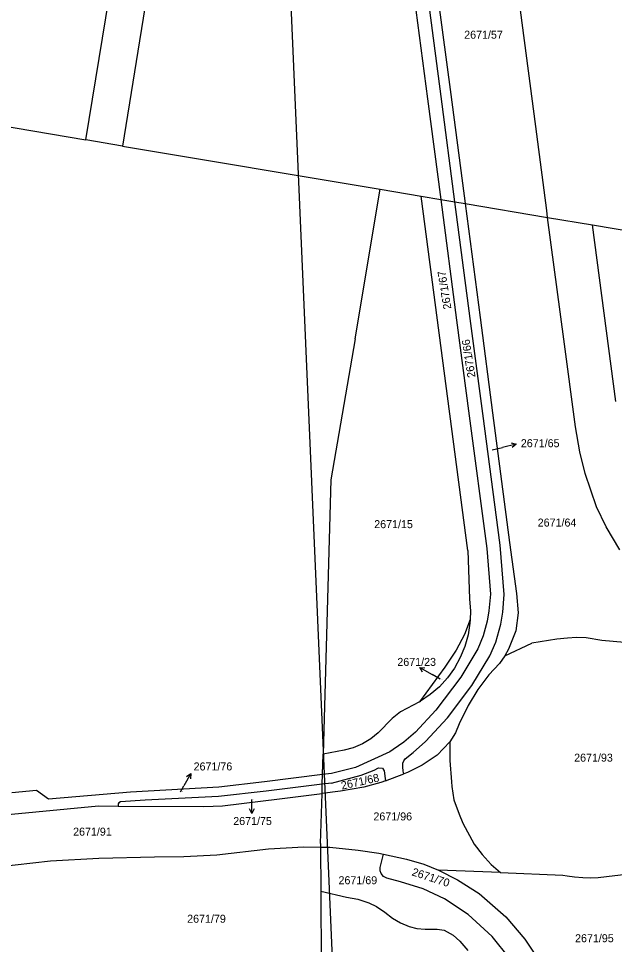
# Model space of a CAD drawing. Extents: x -755819 to -753140, y -1169796 to -1166000.
# Drawn here: x -754380.1 to -754253.5, y -1168510.8 to -1168314.1 of the extents above; entities that cross this region are included whole.
import ezdxf

# ---------------------------------------------------------------- set-up
doc = ezdxf.new("R2010")
doc.units = 0
for name, color, linetype in [('Vrstva 1', 7, 'Continuous'), ('Vrstva 12', 7, 'Continuous'), ('Vrstva 16', 7, 'Continuous'), ('Vrstva 18', 7, 'Continuous'), ('Vrstva 4', 7, 'Continuous'), ('Vrstva 6', 7, 'Continuous')]:
    doc.layers.add(name, color=color, linetype=linetype)

msp = doc.modelspace()

# ---------------------------------------------------------------- linework, layer by layer
at = {"layer": 'Vrstva 1'}
for p, q in [((-754346.66, -1168270.74), (-754358.03, -1168341.19)), ((-754270.59, -1168334.28), (-754275.1, -1168300.08)), ((-754291.33, -1168307.2), (-754288.3, -1168330.2)), ((-754296.24, -1168308.21), (-754293.2, -1168331.13)), ((-754290.33, -1168330.59), (-754293.35, -1168307.51)), ((-754512.34, -1168315.22), (-754365.84, -1168339.8)), ((-754287.39, -1168353.01), (-754290.33, -1168330.59)), ((-754288.3, -1168330.2), (-754285.25, -1168353.37)), ((-754293.2, -1168331.13), (-754290.41, -1168352.5)), ((-754267.89, -1168354.84), (-754270.59, -1168334.28)), ((-754358.03, -1168341.19), (-754365.84, -1168339.8)), ((-754358.03, -1168341.19), (-754303.31, -1168350.34)), ((-754303.31, -1168350.34), (-754294.55, -1168351.81)), ((-754284.64, -1168427.06), (-754294.55, -1168351.81)), ((-754294.55, -1168351.81), (-754290.41, -1168352.5)), ((-754290.41, -1168352.5), (-754287.04, -1168378.14)), ((-754290.41, -1168352.5), (-754287.39, -1168353.01)), ((-754284.13, -1168377.8), (-754287.39, -1168353.01)), ((-754287.39, -1168353.01), (-754285.25, -1168353.37)), ((-754285.25, -1168353.37), (-754282.06, -1168377.61)), ((-754285.25, -1168353.37), (-754267.7, -1168356.3)), ((-754267.7, -1168356.3), (-754267.89, -1168354.84)), ((-754267.7, -1168356.3), (-754258.19, -1168357.89)), ((-754264.27, -1168382.15), (-754267.7, -1168356.3)), ((-754253.24, -1168395.46), (-754258.19, -1168357.89)), ((-754258.19, -1168357.89), (-754216.3, -1168364.9)), ((-754287.04, -1168378.14), (-754284.34, -1168398.47)), ((-754281.48, -1168397.97), (-754284.13, -1168377.8)), ((-754282.06, -1168377.61), (-754279.41, -1168397.8)), ((-754261.78, -1168400.78), (-754264.27, -1168382.15)), ((-754279.41, -1168397.8), (-754275.77, -1168425.39)), ((-754284.34, -1168398.47), (-754280.63, -1168426.66)), ((-754277.76, -1168425.93), (-754281.48, -1168397.97)), ((-754260.83, -1168406.14), (-754261.78, -1168400.78)), ((-754259.73, -1168410.71), (-754260.83, -1168406.14)), ((-754257.29, -1168417.83), (-754259.73, -1168410.71)), ((-754255.27, -1168422.08), (-754257.29, -1168417.83)), ((-754252.39, -1168426.91), (-754255.27, -1168422.08)), ((-754275.77, -1168425.39), (-754274.32, -1168436.21)), ((-754284.64, -1168427.06), (-754284.29, -1168437.34)), ((-754280.63, -1168426.66), (-754279.86, -1168436.4)), ((-754276.93, -1168436.44), (-754277.76, -1168425.93)), ((-754279.86, -1168436.4), (-754280.19, -1168439.93)), ((-754277.25, -1168440.18), (-754276.93, -1168436.44)), ((-754274.32, -1168436.21), (-754273.97, -1168440.36)), ((-754284.29, -1168437.34), (-754284.1, -1168439.97)), ((-754284.1, -1168439.97), (-754284.17, -1168441.77)), ((-754280.19, -1168439.93), (-754280.53, -1168442.12)), ((-754277.66, -1168442.76), (-754277.25, -1168440.18)), ((-754273.97, -1168440.36), (-754274.49, -1168444.15)), ((-754284.17, -1168441.77), (-754285.4, -1168444.93)), ((-754284.2, -1168442.51), (-754284.61, -1168445.03)), ((-754284.17, -1168441.77), (-754284.2, -1168442.51)), ((-754280.53, -1168442.12), (-754281.39, -1168445.22)), ((-754278.74, -1168446.53), (-754277.66, -1168442.76)), ((-754285.4, -1168444.93), (-754287.14, -1168448.28)), ((-754284.61, -1168445.03), (-754285.3, -1168447.48)), ((-754274.49, -1168444.15), (-754275.98, -1168448.08)), ((-754281.39, -1168445.22), (-754282.56, -1168447.98)), ((-754279.99, -1168449.44), (-754278.74, -1168446.53)), ((-754276.78, -1168449.49), (-754271.05, -1168446.76)), ((-754265.77, -1168445.96), (-754271.05, -1168446.76)), ((-754263.5, -1168445.68), (-754265.77, -1168445.96)), ((-754261.58, -1168445.55), (-754263.5, -1168445.68)), ((-754259.53, -1168445.66), (-754261.58, -1168445.55)), ((-754256.16, -1168446.18), (-754259.53, -1168445.66)), ((-754242.37, -1168447.49), (-754256.16, -1168446.18)), ((-754287.14, -1168448.28), (-754289.54, -1168451.91)), ((-754285.3, -1168447.48), (-754286.27, -1168449.83)), ((-754282.56, -1168447.98), (-754286.15, -1168454)), ((-754275.98, -1168448.08), (-754276.78, -1168449.49)), ((-754286.27, -1168449.83), (-754287.5, -1168452.06)), ((-754283.82, -1168455.78), (-754279.99, -1168449.44)), ((-754276.78, -1168449.49), (-754277.96, -1168451.11)), ((-754289.54, -1168451.91), (-754294.91, -1168459.23)), ((-754287.5, -1168452.06), (-754288.99, -1168454.13)), ((-754277.96, -1168451.11), (-754280.17, -1168453.53)), ((-754286.15, -1168454), (-754291.44, -1168461.04)), ((-754288.99, -1168454.13), (-754290.7, -1168456.02)), ((-754280.17, -1168453.53), (-754282.56, -1168456.65)), ((-754290.7, -1168456.02), (-754292.64, -1168457.7)), ((-754288.95, -1168462.63), (-754283.82, -1168455.78)), ((-754282.56, -1168456.65), (-754284.59, -1168459.99)), ((-754292.64, -1168457.7), (-754294.72, -1168459.13)), ((-754294.91, -1168459.23), (-754298.94, -1168461.4)), ((-754294.91, -1168459.23), (-754294.72, -1168459.13)), ((-754284.59, -1168459.99), (-754286.49, -1168463.93)), ((-754300.72, -1168462.76), (-754303.69, -1168465.84)), ((-754298.94, -1168461.4), (-754300.72, -1168462.76)), ((-754291.44, -1168461.04), (-754295.81, -1168465.69)), ((-754293.62, -1168467.68), (-754288.95, -1168462.63)), ((-754286.49, -1168463.93), (-754287.3, -1168465.81)), ((-754303.69, -1168465.84), (-754305.29, -1168467.11)), ((-754295.81, -1168465.69), (-754298.23, -1168467.79)), ((-754287.3, -1168465.81), (-754288.49, -1168467.73)), ((-754307.05, -1168468.16), (-754309.05, -1168468.99)), ((-754305.29, -1168467.11), (-754307.05, -1168468.16)), ((-754298.23, -1168467.79), (-754300.49, -1168469.38)), ((-754296.29, -1168470.02), (-754293.62, -1168467.68)), ((-754288.49, -1168467.73), (-754291.15, -1168470.54)), ((-754288.49, -1168467.73), (-754288.48, -1168471.72)), ((-754315.52, -1168474.69), (-754315.4, -1168470.36)), ((-754310.91, -1168469.48), (-754315.4, -1168470.36)), ((-754309.05, -1168468.99), (-754310.91, -1168469.48)), ((-754301.25, -1168469.85), (-754308.51, -1168473.17)), ((-754300.49, -1168469.38), (-754301.25, -1168469.85)), ((-754298, -1168471.34), (-754296.29, -1168470.02)), ((-754291.15, -1168470.54), (-754294.35, -1168472.68)), ((-754298.47, -1168473.04), (-754298.44, -1168472.29)), ((-754298.44, -1168472.29), (-754298.27, -1168471.76)), ((-754298.27, -1168471.76), (-754298, -1168471.34)), ((-754288.48, -1168471.72), (-754288.16, -1168476.24)), ((-754313.6, -1168474.45), (-754315.52, -1168474.69)), ((-754308.51, -1168473.17), (-754313.6, -1168474.45)), ((-754307.33, -1168474.82), (-754304.53, -1168473.75)), ((-754304.53, -1168473.75), (-754303.62, -1168473.29)), ((-754303.62, -1168473.29), (-754302.81, -1168473.34)), ((-754302.81, -1168473.34), (-754302.43, -1168473.92)), ((-754302.43, -1168473.92), (-754302.25, -1168475.52)), ((-754302.13, -1168476.02), (-754298.28, -1168474.54)), ((-754298.37, -1168473.95), (-754298.47, -1168473.04)), ((-754298.28, -1168474.54), (-754298.37, -1168473.95)), ((-754297.49, -1168474.24), (-754298.28, -1168474.54)), ((-754294.35, -1168472.68), (-754297.49, -1168474.24)), ((-754327.9, -1168476.25), (-754337.58, -1168477.38)), ((-754315.52, -1168474.69), (-754327.9, -1168476.25)), ((-754315.58, -1168476.74), (-754315.52, -1168474.69)), ((-754313.66, -1168476.5), (-754315.58, -1168476.74)), ((-754313.66, -1168476.5), (-754307.33, -1168474.82)), ((-754303.15, -1168476.41), (-754306.75, -1168477.39)), ((-754302.13, -1168476.02), (-754303.15, -1168476.41)), ((-754302.25, -1168475.52), (-754302.13, -1168476.02)), ((-754288.16, -1168476.24), (-754288.04, -1168477.2)), ((-754376.3, -1168478.07), (-754381.55, -1168478.61)), ((-754373.78, -1168479.94), (-754376.3, -1168478.07)), ((-754356.32, -1168478.41), (-754373.78, -1168479.94)), ((-754337.58, -1168477.38), (-754356.32, -1168478.41)), ((-754327.51, -1168478.2), (-754337.63, -1168479.39)), ((-754315.58, -1168476.74), (-754327.51, -1168478.2)), ((-754315.63, -1168478.69), (-754315.58, -1168476.74)), ((-754311.73, -1168478.19), (-754315.63, -1168478.69)), ((-754306.75, -1168477.39), (-754311.73, -1168478.19)), ((-754288.04, -1168477.2), (-754287.62, -1168480.03)), ((-754358.47, -1168480.49), (-754358.81, -1168480.68)), ((-754353.22, -1168480.16), (-754358.47, -1168480.49)), ((-754337.63, -1168479.39), (-754353.22, -1168480.16)), ((-754336.81, -1168481.35), (-754324.68, -1168479.86)), ((-754324.68, -1168479.86), (-754315.63, -1168478.69)), ((-754315.93, -1168489.34), (-754315.63, -1168478.69)), ((-754287.62, -1168480.03), (-754286.52, -1168483.13)), ((-754383.08, -1168483.24), (-754363.13, -1168481.34)), ((-754363.13, -1168481.34), (-754358.98, -1168481.38)), ((-754358.94, -1168480.91), (-754358.98, -1168481.38)), ((-754358.98, -1168481.38), (-754340.79, -1168481.51)), ((-754358.81, -1168480.68), (-754358.94, -1168480.91)), ((-754340.79, -1168481.51), (-754336.81, -1168481.35)), ((-754286.52, -1168483.13), (-754285.69, -1168485.05)), ((-754285.69, -1168485.05), (-754283.28, -1168489.5)), ((-754327.03, -1168490.5), (-754319.48, -1168490.04)), ((-754319.48, -1168490.04), (-754315.93, -1168490.1)), ((-754315.93, -1168489.34), (-754315.93, -1168490.1)), ((-754315.93, -1168490.1), (-754315.89, -1168499.48)), ((-754315.93, -1168490.1), (-754313.97, -1168490.14)), ((-754313.97, -1168490.14), (-754307.99, -1168490.74)), ((-754283.28, -1168489.5), (-754281.58, -1168491.68)), ((-754363.1, -1168492.46), (-754351.24, -1168492.19)), ((-754351.24, -1168492.19), (-754345.01, -1168492.12)), ((-754345.01, -1168492.12), (-754337.97, -1168491.73)), ((-754337.97, -1168491.73), (-754327.03, -1168490.5)), ((-754307.99, -1168490.74), (-754303.56, -1168491.39)), ((-754303.56, -1168491.39), (-754302.61, -1168491.6)), ((-754303.28, -1168494.45), (-754302.74, -1168492.17)), ((-754302.74, -1168492.17), (-754302.61, -1168491.6)), ((-754302.61, -1168491.6), (-754297.71, -1168492.67)), ((-754281.58, -1168491.68), (-754279.68, -1168493.8)), ((-754386.3, -1168494.5), (-754373.33, -1168493.04)), ((-754373.33, -1168493.04), (-754363.1, -1168492.46)), ((-754297.71, -1168492.67), (-754294.03, -1168493.76)), ((-754294.03, -1168493.76), (-754290.86, -1168495.01)), ((-754279.68, -1168493.8), (-754277.69, -1168495.49)), ((-754303.27, -1168495.13), (-754303.28, -1168494.45)), ((-754303.06, -1168495.74), (-754303.27, -1168495.13)), ((-754302.56, -1168496.35), (-754303.06, -1168495.74)), ((-754290.86, -1168495.01), (-754286.82, -1168497.03)), ((-754277.69, -1168495.49), (-754290.86, -1168495.01)), ((-754277.69, -1168495.49), (-754264.5, -1168496.09)), ((-754264.5, -1168496.09), (-754263.54, -1168496.23)), ((-754263.54, -1168496.23), (-754261.98, -1168496.45)), ((-754256.98, -1168496.54), (-754250.41, -1168495.82)), ((-754301.85, -1168496.73), (-754302.56, -1168496.35)), ((-754298.93, -1168497.49), (-754301.85, -1168496.73)), ((-754294.12, -1168499.01), (-754298.93, -1168497.49)), ((-754286.82, -1168497.03), (-754282.24, -1168500)), ((-754261.98, -1168496.45), (-754260.19, -1168496.6)), ((-754260.19, -1168496.6), (-754258.67, -1168496.62)), ((-754258.67, -1168496.62), (-754256.98, -1168496.54)), ((-754315.89, -1168499.48), (-754310.41, -1168500.78)), ((-754289.62, -1168501.1), (-754294.12, -1168499.01)), ((-754282.24, -1168500), (-754276.58, -1168504.91)), ((-754310.41, -1168500.78), (-754308.02, -1168501.18)), ((-754308.02, -1168501.18), (-754305.71, -1168501.94)), ((-754305.71, -1168501.94), (-754304.08, -1168502.75)), ((-754284.59, -1168504.41), (-754289.62, -1168501.1)), ((-754304.08, -1168502.75), (-754302.31, -1168503.92)), ((-754302.31, -1168503.92), (-754300.7, -1168505.2)), ((-754300.7, -1168505.2), (-754298.98, -1168506.23)), ((-754279.46, -1168509.11), (-754284.59, -1168504.41)), ((-754276.58, -1168504.91), (-754272.57, -1168509.67)), ((-754298.98, -1168506.23), (-754297.13, -1168506.98)), ((-754297.13, -1168506.98), (-754295.46, -1168507.37)), ((-754295.46, -1168507.37), (-754293.75, -1168507.53)), ((-754293.75, -1168507.53), (-754291.2, -1168507.58)), ((-754291.2, -1168507.58), (-754289.72, -1168507.79)), ((-754289.72, -1168507.79), (-754287.77, -1168508.83)), ((-754287.77, -1168508.83), (-754286.36, -1168510.08)), ((-754275.7, -1168513.75), (-754279.46, -1168509.11)), ((-754272.57, -1168509.67), (-754270.27, -1168513.09)), ((-754286.36, -1168510.08), (-754284.67, -1168512.05))]:
    msp.add_line(p, q, dxfattribs=at)
at = {"layer": 'Vrstva 12'}
msp.add_line((-754325.18, -1168244.72), (-754312.91, -1168527.7), dxfattribs=at)
at = {"layer": 'Vrstva 16'}
for p, q in [((-754279.49, -1168405.72), (-754277.27, -1168405.17)), ((-754274.36, -1168404.46), (-754277.27, -1168405.17)), ((-754294.88, -1168451.98), (-754292.27, -1168453.46)), ((-754290.57, -1168454.43), (-754292.27, -1168453.46)), ((-754343.54, -1168474.47), (-754345.02, -1168477.08)), ((-754345.75, -1168478.39), (-754345.02, -1168477.08)), ((-754330.54, -1168482.97), (-754330.54, -1168479.97))]:
    msp.add_line(p, q, dxfattribs=at)
for points in [[(-754275.45, -1168404.21), (-754274.36, -1168404.46), (-754275.21, -1168405.18)], [(-754294.26, -1168452.91), (-754294.88, -1168451.98), (-754293.76, -1168452.04)], [(-754344.47, -1168475.09), (-754343.54, -1168474.47), (-754343.6, -1168475.59)], [(-754330.04, -1168481.97), (-754330.54, -1168482.97), (-754331.04, -1168481.97)]]:
    msp.add_lwpolyline(points, dxfattribs=at)
at = {"layer": 'Vrstva 4'}
msp.add_line((-754365.84, -1168339.8), (-754352.79, -1168259.85), dxfattribs=at)
at = {"layer": 'Vrstva 6'}
for p, q in [((-754308.59, -1168382.14), (-754303.31, -1168350.34)), ((-754308.59, -1168382.14), (-754313.77, -1168412.1)), ((-754313.77, -1168412.1), (-754315.4, -1168470.36)), ((-754315.89, -1168499.48), (-754315.72, -1168546.9))]:
    msp.add_line(p, q, dxfattribs=at)

# ---------------------------------------------------------------- texts
at = {"layer": 'Vrstva 16'}
for s, p in [('2671/65', (-754273.39, -1168405.14)), ('2671/23', (-754299.64, -1168451.61)), ('2671/76', (-754342.93, -1168473.82)), ('2671/75', (-754334.51, -1168485.42))]:
    msp.add_text(s, height=1.7, dxfattribs=at).set_placement(p)
at = {"layer": 'Vrstva 18'}
for s, height, p in [('2671/57', 1.7, (-754285.43, -1168318.34)), ('2671/65', 0.1, (-754279.48, -1168405.72)), ('2671/15', 1.7, (-754304.55, -1168422.34)), ('2671/64', 1.7, (-754269.81, -1168422)), ('2671/23', 0.1, (-754290.56, -1168454.43)), ('2671/93', 1.7, (-754262.06, -1168471.95)), ('2671/76', 0.1, (-754345.74, -1168478.39)), ('2671/75', 0.1, (-754330.53, -1168479.97)), ('2671/96', 1.7, (-754304.72, -1168484.44)), ('2671/91', 1.7, (-754368.54, -1168487.68)), ('2671/69', 1.7, (-754312.14, -1168498)), ('2671/79', 1.7, (-754344.3, -1168506.18)), ('2671/95', 1.7, (-754261.87, -1168510.32))]:
    msp.add_text(s, height=height, dxfattribs=at).set_placement(p)
for s, rotation, p in [('2671/67', 99.0071, (-754288.14, -1168375.69)), ('2671/66', 99.0071, (-754283.01, -1168390.22)), ('2671/68', 12.6051, (-754311.39, -1168477.91)), ('2671/70', 341.9985, (-754296.68, -1168496.08))]:
    msp.add_text(s, height=1.7, rotation=rotation, dxfattribs=at).set_placement(p)

doc.saveas('drawing.dxf')
